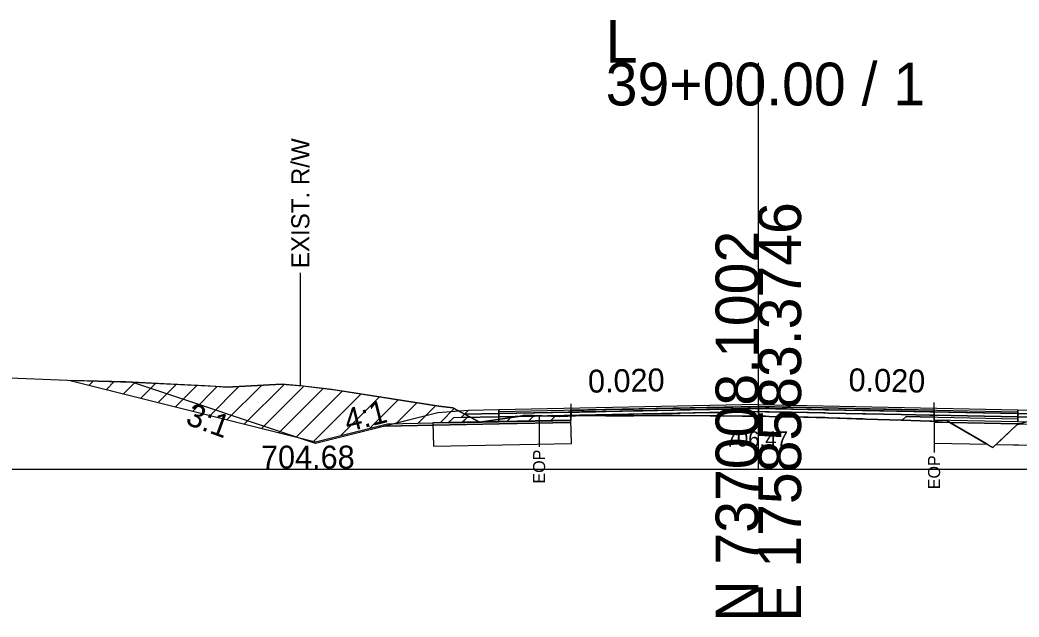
# Model space of a CAD drawing. Extents: x -26 to 4303, y -10 to 9577.
# Drawn here: x 2101.6 to 2167.1, y 8990.3 to 9029.4 of the extents above; entities that cross this region are included whole.
import ezdxf

# ---------------------------------------------------------------- set-up
doc = ezdxf.new("R2010")
doc.units = 0
for name, color, linetype in [('Exist CMT Pavement', 7, 'Continuous'), ('Old_Level_2', 7, 'Continuous'), ('Pattern 1', 7, 'Continuous'), ('Prop CMT Conc Surface', 7, 'Continuous'), ('Prop CMT Concrete Structures', 7, 'Continuous'), ('Prop CMT Pvmt Course 1', 7, 'Continuous'), ('Prop CMT Pvmt Course 1 CG', 7, 'Continuous'), ('Prop CMT Pvmt Course 1 Wedge', 7, 'Continuous'), ('Prop CMT Pvmt Course 2', 7, 'Continuous'), ('Prop CMT Pvmt Course 2 Wedge', 7, 'Continuous'), ('Prop CMT Pvmt Course 3', 7, 'Continuous'), ('Prop CMT Pvmt Surface', 7, 'Continuous'), ('Prop CMT Pvmt Surface Shoulder', 7, 'Continuous'), ('Prop CMT Pvmt Wedge Surface 1', 7, 'Continuous'), ('Prop CMT Pvmt Wedge Surface 2', 7, 'Continuous'), ('Prop CMT Pvmt Wedge Surface 3', 7, 'Continuous'), ('Prop CMT Shld Paved Course 1', 7, 'Continuous'), ('Prop CMT Shld Paved Course 2', 7, 'Continuous'), ('Prop CMT Shld Paved Course 3', 7, 'Continuous'), ('Prop CMT Slope Grass', 7, 'Continuous'), ('Prop CMT Subgrade Earthwork', 7, 'Continuous'), ('Prop Road Sect_ Recs - UC Shallow (Outline)', 7, 'Continuous'), ('Prop Shade Light', 7, 'Continuous'), ('Prop XS DDE Elevations', 7, 'Continuous'), ('Prop XS Ditch Standard Text', 7, 'Continuous'), ('Prop XS Hydro Elevations', 7, 'Continuous'), ('Prop XS SE Text', 7, 'Continuous'), ('Prop XS Side Slope Text', 7, 'Continuous'), ('Prop XS Wedging', 7, 'Continuous')]:
    doc.layers.add(name, color=color, linetype=linetype)

msp = doc.modelspace()

# ---------------------------------------------------------------- linework, layer by layer
at = {"layer": 'Exist CMT Pavement'}
for points in [[(2150, 9004.223), (2133, 9003.883)], [(2150, 9004.223), (2167, 9003.883)]]:
    msp.add_lwpolyline(points, dxfattribs=at)
at = {"layer": 'Old_Level_2'}
for p, q in [((2150, 9000), (2150, 9026.622)), ((2150, 9000), (2150, 9026.622)), ((2000, 9000), (2150, 9000)), ((2000, 9000), (2150, 9000)), ((2150, 9000), (2300, 9000)), ((2150, 9000), (2300, 9000))]:
    msp.add_line(p, q, dxfattribs=at)
at = {"layer": 'Pattern 1'}
for p, q in [((2105.037, 9005.782), (2105.06, 9005.806)), ((2106.168, 9005.5), (2106.435, 9005.766)), ((2107.299, 9005.217), (2107.809, 9005.727)), ((2108.431, 9004.934), (2109.174, 9005.677)), ((2109.562, 9004.651), (2110.526, 9005.615)), ((2110.693, 9004.368), (2111.876, 9005.551)), ((2111.825, 9004.085), (2113.225, 9005.485)), ((2112.956, 9003.803), (2114.555, 9005.401)), ((2114.087, 9003.52), (2115.968, 9005.4)), ((2115.219, 9003.237), (2117.466, 9005.484)), ((2116.35, 9002.954), (2118.943, 9005.547)), ((2117.482, 9002.671), (2120.241, 9005.43)), ((2118.613, 9002.388), (2121.508, 9005.284)), ((2119.744, 9002.106), (2122.752, 9005.113)), ((2120.876, 9001.823), (2123.976, 9004.923)), ((2122.678, 9002.211), (2125.196, 9004.729)), ((2124.564, 9002.683), (2126.416, 9004.535)), ((2126.278, 9002.982), (2127.636, 9004.341)), ((2127.721, 9003.011), (2128.856, 9004.147)), ((2129.164, 9003.04), (2130.088, 9003.964)), ((2130.607, 9003.069), (2131.006, 9003.468)), ((2130.607, 9003.043), (2131.023, 9003.459)), ((2133.519, 9003.127), (2133.758, 9003.366)), ((2134.962, 9003.156), (2135.315, 9003.508)), ((2136.405, 9003.185), (2136.685, 9003.464)), ((2132.075, 9003.097), (2132.107, 9003.129))]:
    msp.add_line(p, q, dxfattribs=at)
msp.add_lwpolyline([(2121, 9001.792), (2125.717, 9002.971), (2128.691, 9003.03), (2131.705, 9003.091), (2129.99, 9004.016), (2129.076, 9004.111), (2125.999, 9004.601), (2123.204, 9005.046), (2121.885, 9005.24), (2120, 9005.458), (2118.799, 9005.559), (2115.182, 9005.356), (2113.747, 9005.46), (2111.086, 9005.59), (2108.569, 9005.705), (2104.927, 9005.81)], close=True, dxfattribs=at)
for points in [[(2131.874, 9003.094), (2133.212, 9003.288), (2134.297, 9003.444), (2134.701, 9003.528), (2136.621, 9003.466), (2136.957, 9003.455), (2137.73, 9003.482)], [(2137.728, 9003.476), (2137.728, 9003.211), (2131.874, 9003.094)]]:
    msp.add_lwpolyline(points, dxfattribs=at)
at = {"layer": 'Prop CMT Conc Surface'}
for points in [[(2137.728, 9003.727), (2133, 9003.633)], [(2133, 9003.633), (2133, 9003.424)], [(2133, 9003.424), (2137.728, 9003.519)], [(2137.728, 9003.519), (2137.728, 9003.727)], [(2161.509, 9003.534), (2161.509, 9003.742)], [(2161.509, 9003.742), (2167, 9003.633)], [(2167, 9003.424), (2161.509, 9003.534)], [(2167, 9003.633), (2167, 9003.424)]]:
    msp.add_lwpolyline(points, dxfattribs=at)
at = {"layer": 'Prop CMT Concrete Structures'}
for points in [[(2133, 9003.633), (2133, 9003.883)], [(2150, 9004.098), (2137.728, 9003.852)], [(2137.728, 9003.852), (2137.728, 9003.727)], [(2150, 9004.098), (2161.509, 9003.867)], [(2161.509, 9003.867), (2161.509, 9003.742)], [(2167, 9003.633), (2167, 9003.883)], [(2137.728, 9003.727), (2133, 9003.633)], [(2161.509, 9003.742), (2167, 9003.633)]]:
    msp.add_lwpolyline(points, dxfattribs=at)
at = {"layer": 'Prop CMT Pvmt Course 1'}
for points in [[(2137.728, 9003.519), (2133, 9003.424)], [(2133, 9003.424), (2133, 9003.091)], [(2133, 9003.091), (2137.728, 9003.186)], [(2137.728, 9003.186), (2137.728, 9003.519)], [(2161.509, 9003.534), (2167, 9003.424)], [(2161.509, 9003.201), (2161.509, 9003.534)], [(2167, 9003.091), (2161.509, 9003.201)], [(2167, 9003.424), (2167, 9003.091)]]:
    msp.add_lwpolyline(points, dxfattribs=at)
at = {"layer": 'Prop CMT Pvmt Course 1 Wedge'}
for points in [[(2137.728, 9003.519), (2138.266, 9003.53), (2138.426, 9003.533), (2138.537, 9003.535), (2138.55, 9003.535), (2138.586, 9003.536), (2138.613, 9003.537), (2138.697, 9003.538), (2139.346, 9003.551), (2140.005, 9003.564), (2141.847, 9003.601), (2142.437, 9003.613), (2144.348, 9003.651), (2144.869, 9003.662), (2146.849, 9003.701), (2147.301, 9003.71), (2149.35, 9003.751), (2149.471, 9003.754), (2149.761, 9003.76), (2149.953, 9003.763), (2150, 9003.764)], [(2137.728, 9003.481), (2137.728, 9003.519)], [(2150, 9003.473), (2149.953, 9003.474), (2149.761, 9003.479), (2149.471, 9003.473), (2149.35, 9003.474), (2147.301, 9003.484), (2146.849, 9003.485), (2144.869, 9003.503), (2144.348, 9003.507), (2142.437, 9003.501), (2141.847, 9003.497), (2140.005, 9003.498), (2139.346, 9003.504), (2138.697, 9003.506), (2138.613, 9003.504), (2138.586, 9003.504), (2138.55, 9003.501), (2138.537, 9003.503), (2138.426, 9003.507), (2138.266, 9003.502), (2137.728, 9003.481)], [(2150, 9003.764), (2150, 9003.473)], [(2150, 9003.764), (2150.469, 9003.755), (2150.718, 9003.75), (2151.566, 9003.733), (2151.851, 9003.727), (2152.165, 9003.721), (2154.352, 9003.677), (2154.597, 9003.672), (2156.853, 9003.627), (2157.029, 9003.624), (2159.354, 9003.577), (2159.378, 9003.577), (2161.237, 9003.54), (2161.371, 9003.537), (2161.491, 9003.534), (2161.509, 9003.534)], [(2161.509, 9003.127), (2161.491, 9003.125), (2161.371, 9003.128), (2161.237, 9003.132), (2159.378, 9003.202), (2159.354, 9003.203), (2157.029, 9003.279), (2156.853, 9003.286), (2154.597, 9003.36), (2154.352, 9003.368), (2152.165, 9003.414), (2151.851, 9003.418), (2151.566, 9003.429), (2150.718, 9003.455), (2150.469, 9003.463), (2150, 9003.473)], [(2161.509, 9003.534), (2161.509, 9003.127)]]:
    msp.add_lwpolyline(points, dxfattribs=at)
at = {"layer": 'Prop CMT Pvmt Course 2'}
for points in [[(2133, 9003.883), (2131, 9003.843), (2130.745, 9003.588)], [(2133, 9003.633), (2133, 9003.883)], [(2167, 9003.883), (2169, 9003.843), (2169.255, 9003.588)], [(2167, 9003.633), (2167, 9003.883)], [(2130.745, 9003.588), (2133, 9003.633)], [(2169.255, 9003.588), (2167, 9003.633)]]:
    msp.add_lwpolyline(points, dxfattribs=at)
at = {"layer": 'Prop CMT Pvmt Course 2 Wedge'}
msp.add_line((2121, 9001.683), (2108.968, 9005.693), dxfattribs=at)
msp.add_lwpolyline([(2131, 9003.843), (2129, 9003.683), (2121, 9001.683)], dxfattribs=at)
at = {"layer": 'Prop CMT Pvmt Course 3'}
for points in [[(2133, 9003.633), (2130.745, 9003.588), (2130.532, 9003.375)], [(2130.532, 9003.375), (2133, 9003.424)], [(2133, 9003.424), (2133, 9003.633)], [(2167, 9003.633), (2169.255, 9003.588), (2169.468, 9003.375)], [(2167, 9003.424), (2167, 9003.633)], [(2169.468, 9003.375), (2167, 9003.424)]]:
    msp.add_lwpolyline(points, dxfattribs=at)
at = {"layer": 'Prop CMT Pvmt Surface'}
for points in [[(2150, 9003.973), (2133, 9003.633)], [(2133, 9003.633), (2133, 9003.883)], [(2150, 9003.973), (2167, 9003.633)], [(2167, 9003.633), (2167, 9003.883)]]:
    msp.add_lwpolyline(points, dxfattribs=at)
at = {"layer": 'Prop CMT Pvmt Surface Shoulder'}
for points in [[(2137.73, 9003.482), (2138.266, 9003.502), (2138.426, 9003.507), (2138.537, 9003.503), (2138.55, 9003.501), (2138.586, 9003.504), (2138.613, 9003.504), (2138.697, 9003.506), (2139.346, 9003.504), (2140.005, 9003.498), (2141.847, 9003.497), (2142.437, 9003.501), (2144.348, 9003.507), (2144.869, 9003.503), (2146.849, 9003.485), (2147.301, 9003.484), (2149.35, 9003.474), (2149.471, 9003.473), (2149.761, 9003.479), (2149.953, 9003.474), (2149.998, 9003.473)], [(2149.998, 9003.473), (2150.469, 9003.463), (2150.718, 9003.455), (2151.566, 9003.429), (2151.851, 9003.418), (2152.165, 9003.414), (2154.352, 9003.368), (2154.597, 9003.36), (2156.853, 9003.286), (2157.029, 9003.279), (2159.354, 9003.203), (2159.378, 9003.202), (2161.237, 9003.132), (2161.371, 9003.128), (2161.508, 9003.125)]]:
    msp.add_lwpolyline(points, dxfattribs=at)
at = {"layer": 'Prop CMT Pvmt Wedge Surface 1'}
for p, q in [((2133.018, 9002.966), (2125.535, 9002.816)), ((2137.728, 9003.06), (2133.018, 9002.966)), ((2161.507, 9003.076), (2166.982, 9002.966)), ((2166.982, 9002.966), (2174.465, 9002.816))]:
    msp.add_line(p, q, dxfattribs=at)
for points in [[(2137.728, 9003.06), (2137.73, 9003.482)], [(2161.508, 9003.125), (2161.507, 9003.076)]]:
    msp.add_lwpolyline(points, dxfattribs=at)
at = {"layer": 'Prop CMT Pvmt Wedge Surface 2'}
for points in [[(2137.728, 9003.852), (2138.266, 9003.863), (2138.426, 9003.866), (2138.537, 9003.868), (2138.55, 9003.869), (2138.586, 9003.869), (2138.613, 9003.87), (2138.697, 9003.872), (2139.346, 9003.885), (2140.005, 9003.898), (2141.847, 9003.935), (2142.437, 9003.946), (2144.348, 9003.985), (2144.869, 9003.995), (2146.849, 9004.035), (2147.301, 9004.044), (2149.35, 9004.085), (2149.471, 9004.087), (2149.761, 9004.093), (2149.953, 9004.097), (2150, 9004.098)], [(2150, 9003.973), (2149.953, 9003.972), (2149.761, 9003.968), (2149.471, 9003.962), (2149.35, 9003.96), (2147.301, 9003.919), (2146.849, 9003.91), (2144.869, 9003.87), (2144.348, 9003.86), (2142.437, 9003.821), (2141.847, 9003.81), (2140.005, 9003.773), (2139.346, 9003.76), (2138.697, 9003.747), (2138.613, 9003.745), (2138.586, 9003.744), (2138.55, 9003.744), (2138.537, 9003.743), (2138.426, 9003.741), (2138.266, 9003.738), (2137.728, 9003.727)], [(2137.728, 9003.727), (2137.728, 9003.852)], [(2150, 9004.098), (2150, 9003.973)], [(2150, 9004.098), (2150.469, 9004.088), (2150.718, 9004.083), (2151.566, 9004.066), (2151.851, 9004.061), (2152.165, 9004.054), (2154.352, 9004.011), (2154.597, 9004.006), (2156.853, 9003.961), (2157.029, 9003.957), (2159.354, 9003.911), (2159.378, 9003.91), (2161.237, 9003.873), (2161.371, 9003.87), (2161.491, 9003.868), (2161.509, 9003.867)], [(2161.509, 9003.742), (2161.491, 9003.743), (2161.371, 9003.745), (2161.237, 9003.748), (2159.378, 9003.785), (2159.354, 9003.786), (2157.029, 9003.832), (2156.853, 9003.836), (2154.597, 9003.881), (2154.352, 9003.886), (2152.165, 9003.929), (2151.851, 9003.936), (2151.566, 9003.941), (2150.718, 9003.958), (2150.469, 9003.963), (2150, 9003.973)], [(2161.509, 9003.867), (2161.509, 9003.742)]]:
    msp.add_lwpolyline(points, dxfattribs=at)
at = {"layer": 'Prop CMT Pvmt Wedge Surface 3'}
for points in [[(2137.728, 9003.727), (2138.266, 9003.738), (2138.426, 9003.741), (2138.537, 9003.743), (2138.55, 9003.744), (2138.586, 9003.744), (2138.613, 9003.745), (2138.697, 9003.747), (2139.346, 9003.76), (2140.005, 9003.773), (2141.847, 9003.81), (2142.437, 9003.821), (2144.348, 9003.86), (2144.869, 9003.87), (2146.849, 9003.91), (2147.301, 9003.919), (2149.35, 9003.96), (2149.471, 9003.962), (2149.761, 9003.968), (2149.953, 9003.972), (2150, 9003.973)], [(2150, 9003.973), (2150, 9003.764)], [(2150, 9003.973), (2150.469, 9003.963), (2150.718, 9003.958), (2151.566, 9003.941), (2151.851, 9003.936), (2152.165, 9003.929), (2154.352, 9003.886), (2154.597, 9003.881), (2156.853, 9003.836), (2157.029, 9003.832), (2159.354, 9003.786), (2159.378, 9003.785), (2161.237, 9003.748), (2161.371, 9003.745), (2161.491, 9003.743), (2161.509, 9003.742)], [(2150, 9003.764), (2149.953, 9003.763), (2149.761, 9003.76), (2149.471, 9003.754), (2149.35, 9003.751), (2147.301, 9003.71), (2146.849, 9003.701), (2144.869, 9003.662), (2144.348, 9003.651), (2142.437, 9003.613), (2141.847, 9003.601), (2140.005, 9003.564), (2139.346, 9003.551), (2138.697, 9003.538), (2138.613, 9003.537), (2138.586, 9003.536), (2138.55, 9003.535), (2138.537, 9003.535), (2138.426, 9003.533), (2138.266, 9003.53), (2137.728, 9003.519)], [(2137.728, 9003.519), (2137.728, 9003.727)], [(2161.509, 9003.534), (2161.491, 9003.534), (2161.371, 9003.537), (2161.237, 9003.54), (2159.378, 9003.577), (2159.354, 9003.577), (2157.029, 9003.624), (2156.853, 9003.627), (2154.597, 9003.672), (2154.352, 9003.677), (2152.165, 9003.721), (2151.851, 9003.727), (2151.566, 9003.733), (2150.718, 9003.75), (2150.469, 9003.755), (2150, 9003.764)], [(2161.509, 9003.742), (2161.509, 9003.534)]]:
    msp.add_lwpolyline(points, dxfattribs=at)
at = {"layer": 'Prop CMT Shld Paved Course 1'}
for points in [[(2133, 9003.424), (2133, 9003.883)], [(2167, 9003.424), (2167, 9003.883)], [(2150, 9003.764), (2133, 9003.424)], [(2150, 9003.764), (2167, 9003.424)]]:
    msp.add_lwpolyline(points, dxfattribs=at)
at = {"layer": 'Prop CMT Shld Paved Course 2'}
for points in [[(2133, 9003.883), (2131, 9003.843)], [(2167, 9003.883), (2169, 9003.843)]]:
    msp.add_lwpolyline(points, dxfattribs=at)
at = {"layer": 'Prop CMT Shld Paved Course 3'}
for points in [[(2150, 9004.223), (2133, 9003.883)], [(2133, 9003.883), (2133, 9003.633)], [(2137.728, 9003.852), (2150, 9004.098)], [(2137.728, 9003.727), (2137.728, 9003.852)], [(2150, 9003.973), (2150, 9004.223)], [(2150, 9004.223), (2167, 9003.883)], [(2150, 9004.098), (2150, 9003.973), (2150, 9003.973)], [(2161.509, 9003.867), (2150, 9004.098)], [(2161.509, 9003.742), (2161.509, 9003.867)], [(2167, 9003.883), (2167, 9003.633)], [(2133, 9003.633), (2137.728, 9003.727)], [(2167, 9003.633), (2161.509, 9003.742)]]:
    msp.add_lwpolyline(points, dxfattribs=at)
at = {"layer": 'Prop CMT Slope Grass'}
msp.add_lwpolyline([(2098.229, 9006.081), (2105.303, 9005.794), (2108.968, 9005.693), (2114.433, 9005.426), (2115.181, 9005.356), (2118.795, 9005.558), (2120.165, 9005.443), (2122.289, 9005.191), (2129.073, 9004.111), (2129.992, 9004.016), (2131.734, 9003.075), (2134.297, 9003.444), (2134.701, 9003.528), (2137.008, 9003.454), (2138.551, 9003.501), (2139.346, 9003.504), (2140.005, 9003.498), (2141.847, 9003.497), (2142.437, 9003.501), (2144.348, 9003.507), (2144.869, 9003.503), (2146.849, 9003.485), (2148.944, 9003.475), (2149.953, 9003.474), (2150.718, 9003.455), (2151.851, 9003.418), (2152.165, 9003.414), (2154.597, 9003.36), (2157.029, 9003.279), (2159.378, 9003.202), (2161.237, 9003.132), (2161.491, 9003.125), (2162.32, 9003.188), (2165.362, 9001.417), (2166.918, 9002.889), (2168.169, 9003.301)], dxfattribs=at)
at = {"layer": 'Prop CMT Subgrade Earthwork'}
for points in [[(2133, 9003.424), (2130.532, 9003.375), (2130.032, 9003.365), (2129.692, 9003.025)], [(2133, 9003.091), (2133, 9003.424)], [(2167, 9003.424), (2169.468, 9003.375), (2169.968, 9003.365), (2170.308, 9003.025)], [(2167, 9003.091), (2167, 9003.424)], [(2129.692, 9003.025), (2133, 9003.091)], [(2170.308, 9003.025), (2167, 9003.091)]]:
    msp.add_lwpolyline(points, dxfattribs=at)
at = {"layer": 'Prop Road Sect_ Recs - UC Shallow (Outline)'}
for points in [[(2128.691, 9003.03), (2128.722, 9001.505), (2137.758, 9001.686), (2137.728, 9003.211)], [(2161.506, 9001.701), (2164.995, 9001.631), (2162.325, 9003.185), (2161.508, 9003.125)], [(2165.576, 9001.619), (2171.278, 9001.505), (2171.307, 9003.03), (2167.575, 9003.105), (2166.918, 9002.889)]]:
    msp.add_lwpolyline(points, close=True, dxfattribs=at)
at = {"layer": 'Prop Shade Light'}
for p, q in [((2137.758, 9001.686), (2137.728, 9003.211)), ((2162.281, 9003.185), (2161.508, 9003.127)), ((2162.326, 9003.184), (2162.281, 9003.185)), ((2164.994, 9001.631), (2162.326, 9003.184)), ((2131.706, 9003.09), (2128.691, 9003.03)), ((2128.691, 9003.03), (2128.722, 9001.505)), ((2161.508, 9003.127), (2161.506, 9001.701)), ((2166.918, 9002.889), (2165.576, 9001.619)), ((2167.575, 9003.105), (2166.918, 9002.889)), ((2128.722, 9001.505), (2137.758, 9001.686)), ((2161.506, 9001.701), (2164.994, 9001.631)), ((2165.576, 9001.619), (2171.278, 9001.505))]:
    msp.add_line(p, q, dxfattribs=at)
msp.add_lwpolyline([(2137.728, 9003.211), (2131.735, 9003.074), (2131.706, 9003.09)], dxfattribs=at)
at = {"layer": 'Prop XS DDE Elevations'}
for points in [[(2114.433, 9005.426), (2115.181, 9005.356), (2118.795, 9005.558), (2120.165, 9005.443), (2122.289, 9005.191), (2129.073, 9004.111), (2129.992, 9004.016), (2130.401, 9003.795), (2129, 9003.683), (2125.535, 9002.816), (2121, 9001.683), (2108.968, 9005.693)], [(2130.401, 9003.795), (2129, 9003.683), (2125.535, 9002.816), (2133.018, 9002.966), (2137.728, 9003.06), (2137.73, 9003.482), (2137.008, 9003.454), (2134.701, 9003.528), (2134.297, 9003.444), (2131.734, 9003.075)], [(2138.537, 9003.503), (2138.55, 9003.501), (2137.73, 9003.482), (2138.266, 9003.502), (2138.426, 9003.507)], [(2138.55, 9003.501), (2139.346, 9003.504), (2138.697, 9003.506), (2138.613, 9003.504), (2138.586, 9003.504)], [(2149.471, 9003.473), (2149.506, 9003.474), (2149.35, 9003.474)], [(2149.506, 9003.474), (2149.953, 9003.474), (2149.761, 9003.479)], [(2149.998, 9003.473), (2150.469, 9003.463), (2150.718, 9003.455), (2149.953, 9003.474)], [(2150.718, 9003.455), (2151.851, 9003.418), (2151.566, 9003.429)], [(2152.165, 9003.414), (2154.597, 9003.36), (2154.352, 9003.368)], [(2154.597, 9003.36), (2157.029, 9003.279), (2156.853, 9003.286)], [(2159.354, 9003.203), (2159.378, 9003.202), (2157.029, 9003.279)], [(2161.507, 9003.076), (2162.549, 9003.055), (2162.32, 9003.188), (2161.508, 9003.125)], [(2161.237, 9003.132), (2161.371, 9003.128), (2161.491, 9003.125)], [(2165.362, 9001.417), (2166.918, 9002.889), (2167.143, 9002.963), (2166.982, 9002.966), (2162.549, 9003.055)]]:
    msp.add_lwpolyline(points, close=True, dxfattribs=at)
at = {"layer": 'Prop XS Ditch Standard Text'}
for p, q in [((2120, 9012.858), (2120, 9005.457)), ((2135.641, 9003.498), (2135.641, 9001.447)), ((2161.509, 9003.127), (2161.509, 9001.076))]:
    msp.add_line(p, q, dxfattribs=at)
at = {"layer": 'Prop XS Wedging'}
for p, q in [((2137.73, 9003.482), (2137.73, 9004.268)), ((2137.73, 9003.727), (2149.995, 9003.972)), ((2137.73, 9003.852), (2137.73, 9003.727)), ((2149.995, 9003.973), (2150, 9003.973)), ((2150, 9003.973), (2150.005, 9003.973)), ((2150.005, 9003.972), (2161.508, 9003.742)), ((2161.508, 9003.742), (2161.508, 9003.867)), ((2161.509, 9003.127), (2161.509, 9004.368)), ((2137.73, 9003.727), (2137.73, 9003.482)), ((2144.348, 9003.507), (2144.869, 9003.503)), ((2144.869, 9003.503), (2146.849, 9003.485)), ((2159.672, 9003.446), (2159.417, 9003.201)), ((2159.417, 9003.201), (2159.672, 9003.446)), ((2159.672, 9003.446), (2159.417, 9003.201)), ((2159.417, 9003.201), (2161.237, 9003.132)), ((2159.672, 9003.446), (2161.508, 9003.409)), ((2161.508, 9003.409), (2159.672, 9003.446)), ((2161.508, 9003.409), (2161.508, 9003.742)), ((2161.508, 9003.127), (2161.508, 9003.409))]:
    msp.add_line(p, q, dxfattribs=at)
for points in [[(2150.002, 9004.098), (2133.002, 9003.758)], [(2150.005, 9003.973), (2133.005, 9003.633)], [(2150, 9004.098), (2149.998, 9004.098), (2137.73, 9003.852)], [(2150, 9003.973), (2149.995, 9003.972), (2137.73, 9003.727)], [(2149.995, 9003.973), (2166.995, 9003.633)], [(2149.995, 9003.972), (2149.995, 9003.973)], [(2149.998, 9004.098), (2166.998, 9003.758)], [(2161.508, 9003.867), (2150.002, 9004.098), (2150, 9004.098)], [(2161.508, 9003.742), (2150.005, 9003.972), (2150, 9003.973)], [(2150.005, 9003.973), (2150.005, 9003.972)], [(2137.73, 9003.482), (2138.266, 9003.502), (2138.426, 9003.507), (2138.537, 9003.503), (2138.55, 9003.501), (2138.586, 9003.504), (2138.613, 9003.504), (2138.697, 9003.506), (2139.346, 9003.504)], [(2139.346, 9003.504), (2140.005, 9003.498), (2141.847, 9003.497), (2142.437, 9003.501), (2144.348, 9003.507)], [(2146.849, 9003.485), (2147.301, 9003.484), (2148.944, 9003.476), (2149.341, 9003.474)], [(2149.341, 9003.474), (2149.35, 9003.474), (2149.471, 9003.474), (2149.507, 9003.474)], [(2149.507, 9003.474), (2149.761, 9003.479), (2149.953, 9003.474), (2149.998, 9003.473)], [(2149.998, 9003.473), (2150.469, 9003.463), (2150.718, 9003.455), (2151.566, 9003.429), (2151.851, 9003.418), (2152.165, 9003.414), (2154.352, 9003.368), (2154.597, 9003.36), (2156.853, 9003.286), (2157.029, 9003.279)], [(2157.029, 9003.279), (2159.354, 9003.203), (2159.378, 9003.202), (2159.417, 9003.201)], [(2159.672, 9003.446), (2166.988, 9003.299)], [(2161.237, 9003.132), (2161.371, 9003.128), (2161.491, 9003.125), (2161.507, 9003.127), (2161.508, 9003.127)]]:
    msp.add_lwpolyline(points, dxfattribs=at)

# ---------------------------------------------------------------- texts
at = {"layer": 'Old_Level_2'}
for s, p in [('L', (2140, 9026.622)), ('L', (2140, 9026.622)), ('39+00.00 / 1', (2140, 9023.822)), ('39+00.00 / 1', (2140, 9023.822))]:
    msp.add_text(s, height=2.8, dxfattribs=at).set_placement(p)
for s, p in [('E 1758583.3746', (2152.8, 8990)), ('E 1758583.3746', (2152.8, 8990)), ('N 737008.1002', (2150, 8990)), ('N 737008.1002', (2150, 8990))]:
    msp.add_text(s, height=2.8, rotation=90, dxfattribs=at).set_placement(p)
at = {"layer": 'Prop CMT Pvmt Course 1 CG'}
msp.add_text('706.47', height=1, dxfattribs=at).set_placement((2147.85, 9001.473))
at = {"layer": 'Prop XS Ditch Standard Text'}
for s, height, p in [('EXIST. R/W', 1.1811, (2120.591, 9013.161)), ('EOP', 0.7874, (2136.035, 8999.049)), ('EOP', 0.7874, (2161.903, 8998.678))]:
    msp.add_text(s, height=height, rotation=90, dxfattribs=at).set_placement(p)
at = {"layer": 'Prop XS Hydro Elevations'}
msp.add_text('704.68', height=1.5, dxfattribs=at).set_placement((2117.426, 9000.035))
at = {"layer": 'Prop XS SE Text'}
for rotation, p in [(1.14576, (2138.856, 9005)), (358.85424, (2155.896, 9005.105))]:
    msp.add_text('0.020', height=1.5, rotation=rotation, dxfattribs=at).set_placement(p)
at = {"layer": 'Prop XS Side Slope Text'}
for s, rotation, p in [('3:1', 339.8916, (2112.414, 9002.961)), ('4:1', 14.03624, (2123.096, 9002.419))]:
    msp.add_text(s, height=1.5, rotation=rotation, dxfattribs=at).set_placement(p)

doc.saveas('drawing.dxf')
